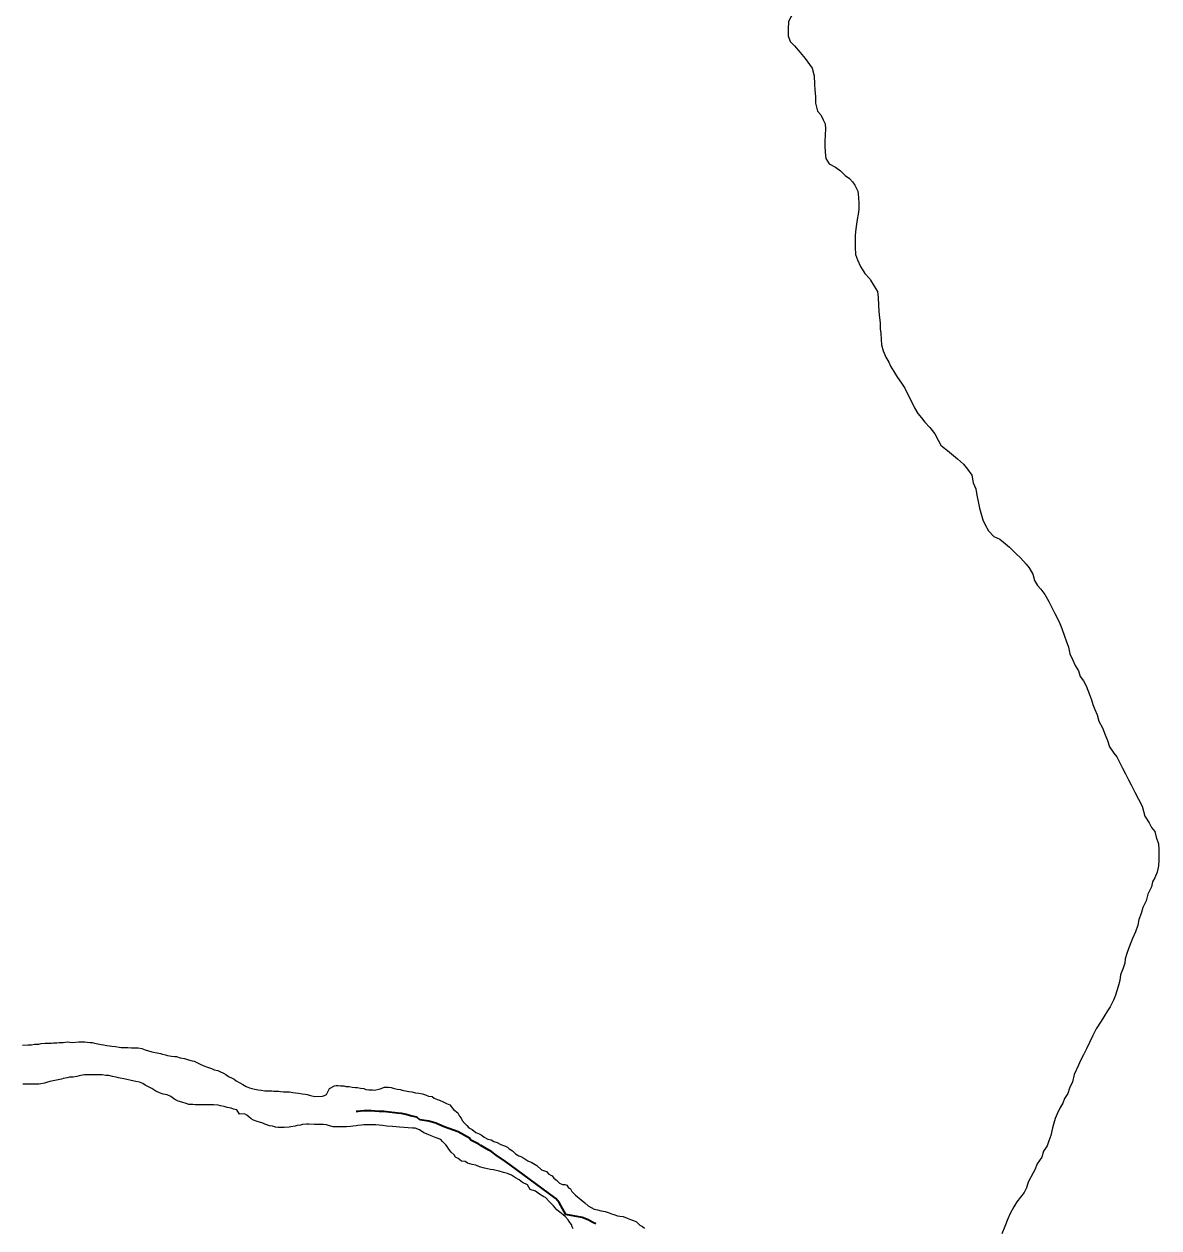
# Model space of a CAD drawing. Extents: x 553962 to 842807, y 8883888 to 9032388.
# Drawn here: x 591073 to 593554, y 8906814 to 8909445 of the extents above; entities that cross this region are included whole.
import ezdxf

# ---------------------------------------------------------------- set-up
doc = ezdxf.new("R2010")
doc.units = 0
doc.header["$LTSCALE"] = 160
doc.linetypes.add('LONG_DASH_SHORT_DASH', pattern=[9.9, 6, -1.2, 1.5, -1.2])
doc.layers.add('6', color=7, linetype='Continuous', lineweight=13)

msp = doc.modelspace()

# ---------------------------------------------------------------- linework, layer by layer
at = {"layer": '6'}
for points in [[(592821.2, 8909595.4), (592817.1, 8909579.7), (592811, 8909567.2), (592807, 8909555.7), (592800.9, 8909542.2), (592796.8, 8909532.8), (592791.8, 8909523.3), (592781.2, 8909508.3), (592776.2, 8909499.8), (592770.1, 8909491.9), (592764.1, 8909482.9), (592757.1, 8909474.4), (592749.5, 8909460.9), (592744.4, 8909450.5), (592743.8, 8909435), (592743.8, 8909419.4), (592748.2, 8909407.4), (592757.2, 8909397.9), (592770.1, 8909383.3), (592780.6, 8909369.7), (592790.5, 8909357.2), (592795.7, 8909348.7)], [(592821.2, 8909595.4), (592817.1, 8909579.7), (592811, 8909567.2), (592807, 8909555.7), (592800.9, 8909542.2), (592796.8, 8909532.8), (592791.8, 8909523.3), (592781.2, 8909508.3), (592776.2, 8909499.8), (592770.1, 8909491.9), (592764.1, 8909482.9), (592757.1, 8909474.4), (592749.5, 8909460.9), (592744.4, 8909450.5), (592743.8, 8909435), (592743.8, 8909419.4), (592748.2, 8909407.4), (592757.2, 8909397.9), (592770.1, 8909383.3), (592780.6, 8909369.7), (592790.5, 8909357.2), (592795.7, 8909348.7)], [(592795.7, 8909348.7), (592800.4, 8909332.1), (592800.8, 8909314.1), (592801.7, 8909301.1), (592803.2, 8909287.1), (592803.1, 8909272.5), (592807.5, 8909255), (592815, 8909247), (592820.4, 8909235.9), (592824.4, 8909226.9), (592824.8, 8909216.4), (592824.3, 8909203.4), (592823.7, 8909188.9), (592823.7, 8909178.9), (592824.6, 8909165.3), (592826, 8909151.8), (592833, 8909139.8), (592846.9, 8909132.5)], [(592795.7, 8909348.7), (592800.4, 8909332.1), (592800.8, 8909314.1), (592801.7, 8909301.1), (592803.2, 8909287.1), (592803.1, 8909272.5), (592807.5, 8909255), (592815, 8909247), (592820.4, 8909235.9), (592824.4, 8909226.9), (592824.8, 8909216.4), (592824.3, 8909203.4), (592823.7, 8909188.9), (592823.7, 8909178.9), (592824.6, 8909165.3), (592826, 8909151.8), (592833, 8909139.8), (592846.9, 8909132.5)], [(592846.9, 8909132.5), (592858, 8909124.6), (592868, 8909114.6), (592878, 8909107.7), (592884.1, 8909100.8), (592889.3, 8909093), (592896.2, 8909079.9), (592897.2, 8909066.4), (592898.1, 8909053.4), (592898.1, 8909040.9), (592896.5, 8909029.9), (592894.4, 8909017.9), (592892.9, 8909007.9), (592891.8, 8908997.9), (592890.3, 8908983.9), (592889.7, 8908972.9), (592889.7, 8908957.4), (592891.1, 8908941.8), (592895.5, 8908929.8), (592902, 8908915.3), (592911.4, 8908900.2), (592921.8, 8908888.7), (592923.7, 8908885.4)], [(592846.9, 8909132.5), (592858, 8909124.6), (592868, 8909114.6), (592878, 8909107.7), (592884.1, 8909100.8), (592889.3, 8909093), (592896.2, 8909079.9), (592897.2, 8909066.4), (592898.1, 8909053.4), (592898.1, 8909040.9), (592896.5, 8909029.9), (592894.4, 8909017.9), (592892.9, 8909007.9), (592891.8, 8908997.9), (592890.3, 8908983.9), (592889.7, 8908972.9), (592889.7, 8908957.4), (592891.1, 8908941.8), (592895.5, 8908929.8), (592902, 8908915.3), (592911.4, 8908900.2), (592921.8, 8908888.7), (592923.7, 8908885.4)], [(592923.7, 8908885.4), (592931.3, 8908872.1), (592938.7, 8908860.6), (592940.2, 8908848), (592941.1, 8908831), (592941.5, 8908817), (592943, 8908803), (592944.4, 8908792.5), (592944.8, 8908779.5), (592945.8, 8908768.9), (592946.7, 8908755.9), (592947.7, 8908743.9), (592951.1, 8908730.9), (592957, 8908717.3), (592963.5, 8908706.3), (592967.5, 8908697.3), (592974.4, 8908686.2), (592982.8, 8908672.7), (592991.3, 8908660.6), (592998.8, 8908649.6), (593006.2, 8908634), (593013.1, 8908620), (593020.1, 8908606.4), (593027, 8908594.4), (593035, 8908584.3), (593042.4, 8908574.8), (593053.4, 8908563.7), (593064.3, 8908549.7), (593071.3, 8908536.1), (593077.2, 8908524.6), (593082.5, 8908520.3), (593092.3, 8908513.4), (593092.3, 8908513.4), (593113.8, 8908494.8), (593126.6, 8908483), (593135.4, 8908472.2), (593145.2, 8908459.5), (593148.2, 8908442.8), (593154.1, 8908429.1), (593156, 8908415.4), (593159, 8908401.7), (593161.6, 8908387), (593164.6, 8908377), (593169.5, 8908361.5), (593173.5, 8908352.4), (593181.4, 8908337.9), (593193.3, 8908325.3), (593206.3, 8908319.2), (593214.3, 8908312.7), (593227.2, 8908302.1), (593241.2, 8908288.1), (593251.7, 8908278.5), (593264.1, 8908264.9), (593270.6, 8908256.9), (593278.5, 8908242.8), (593281.9, 8908228.8), (593288.4, 8908218.2), (593296.1, 8908210), (593304.7, 8908198.3), (593313.4, 8908183.5), (593320.8, 8908168.6), (593327, 8908156.9), (593332.6, 8908145.8), (593337.5, 8908135.2), (593341.8, 8908124.1), (593348, 8908107.4), (593351.1, 8908096.9), (593356.7, 8908083.3), (593359.7, 8908068.8), (593366.2, 8908055.2), (593371.1, 8908043.2), (593378.1, 8908031.4), (593382, 8908019.2), (593389.2, 8908009.7), (593395.4, 8907998.6), (593402.6, 8907980.2), (593407.1, 8907968.6), (593409.8, 8907958), (593414.3, 8907946.9), (593419.3, 8907935.2), (593423.2, 8907921.8), (593431, 8907907.4), (593436.5, 8907891.8), (593441.6, 8907879.6), (593446.3, 8907865.6), (593455.8, 8907851.6), (593462.2, 8907844), (593474.6, 8907818.9), (593481.1, 8907806.4), (593488, 8907793.4), (593493.5, 8907782.3), (593501.9, 8907766.8), (593517.3, 8907735.7), (593520.2, 8907725.1), (593523.7, 8907714.1), (593533.1, 8907699.6), (593538.1, 8907689), (593545, 8907680.5), (593548.5, 8907667.9), (593553.4, 8907653.4), (593553.6, 8907651)], [(592923.7, 8908885.4), (592931.3, 8908872.1), (592938.7, 8908860.6), (592940.2, 8908848), (592941.1, 8908831), (592941.5, 8908817), (592943, 8908803), (592944.4, 8908792.5), (592944.8, 8908779.5), (592945.8, 8908768.9), (592946.7, 8908755.9), (592947.7, 8908743.9), (592951.1, 8908730.9), (592957, 8908717.3), (592963.5, 8908706.3), (592967.5, 8908697.3), (592974.4, 8908686.2), (592982.8, 8908672.7), (592991.3, 8908660.6), (592998.8, 8908649.6), (593006.2, 8908634), (593013.1, 8908620), (593020.1, 8908606.4), (593027, 8908594.4), (593035, 8908584.3), (593042.4, 8908574.8), (593053.4, 8908563.7), (593064.3, 8908549.7), (593071.3, 8908536.1), (593077.2, 8908524.6), (593082.5, 8908520.3), (593092.3, 8908513.4), (593092.3, 8908513.4), (593113.8, 8908494.8), (593126.6, 8908483), (593135.4, 8908472.2), (593145.2, 8908459.5), (593148.2, 8908442.8), (593154.1, 8908429.1), (593156, 8908415.4), (593159, 8908401.7), (593161.6, 8908387), (593164.6, 8908377), (593169.5, 8908361.5), (593173.5, 8908352.4), (593181.4, 8908337.9), (593193.3, 8908325.3), (593206.3, 8908319.2), (593214.3, 8908312.7), (593227.2, 8908302.1), (593241.2, 8908288.1), (593251.7, 8908278.5), (593264.1, 8908264.9), (593270.6, 8908256.9), (593278.5, 8908242.8), (593281.9, 8908228.8), (593288.4, 8908218.2), (593296.1, 8908210), (593304.7, 8908198.3), (593313.4, 8908183.5), (593320.8, 8908168.6), (593327, 8908156.9), (593332.6, 8908145.8), (593337.5, 8908135.2), (593341.8, 8908124.1), (593348, 8908107.4), (593351.1, 8908096.9), (593356.7, 8908083.3), (593359.7, 8908068.8), (593366.2, 8908055.2), (593371.1, 8908043.2), (593378.1, 8908031.4), (593382, 8908019.2), (593389.2, 8908009.7), (593395.4, 8907998.6), (593402.6, 8907980.2), (593407.1, 8907968.6), (593409.8, 8907958), (593414.3, 8907946.9), (593419.3, 8907935.2), (593423.2, 8907921.8), (593431, 8907907.4), (593436.5, 8907891.8), (593441.6, 8907879.6), (593446.3, 8907865.6), (593455.8, 8907851.6), (593462.2, 8907844), (593474.6, 8907818.9), (593481.1, 8907806.4), (593488, 8907793.4), (593493.5, 8907782.3), (593501.9, 8907766.8), (593517.3, 8907735.7), (593520.2, 8907725.1), (593523.7, 8907714.1), (593533.1, 8907699.6), (593538.1, 8907689), (593545, 8907680.5), (593548.5, 8907667.9), (593553.4, 8907653.4), (593553.6, 8907651)], [(593553.6, 8907651), (593554.3, 8907643.4), (593554.2, 8907617.9), (593553.7, 8907605.4), (593550.1, 8907591.4), (593545.5, 8907579.4), (593540.5, 8907570.4), (593538.4, 8907559.4), (593530.3, 8907543.4), (593526.3, 8907528.9), (593519.2, 8907514), (593515.1, 8907501), (593510.6, 8907488), (593508.5, 8907476), (593503.4, 8907461.5), (593496.4, 8907446.5), (593488.3, 8907426.5), (593484.2, 8907414.1), (593480.1, 8907402.1), (593479.6, 8907392.6), (593476, 8907382.1), (593470.5, 8907367.1), (593468.9, 8907354.6), (593464.8, 8907341.6), (593459.2, 8907323.1), (593455.2, 8907312.1), (593447.6, 8907297.1), (593441.6, 8907288.2), (593433.5, 8907275.2), (593428, 8907266.2), (593416.9, 8907249.2), (593409.3, 8907233.3), (593402.7, 8907219.3), (593396.1, 8907205.8), (593389.1, 8907192.3), (593383, 8907179.9), (593378.4, 8907170)], [(593553.6, 8907651), (593554.3, 8907643.4), (593554.2, 8907617.9), (593553.7, 8907605.4), (593550.1, 8907591.4), (593545.5, 8907579.4), (593540.5, 8907570.4), (593538.4, 8907559.4), (593530.3, 8907543.4), (593526.3, 8907528.9), (593519.2, 8907514), (593515.1, 8907501), (593510.6, 8907488), (593508.5, 8907476), (593503.4, 8907461.5), (593496.4, 8907446.5), (593488.3, 8907426.5), (593484.2, 8907414.1), (593480.1, 8907402.1), (593479.6, 8907392.6), (593476, 8907382.1), (593470.5, 8907367.1), (593468.9, 8907354.6), (593464.8, 8907341.6), (593459.2, 8907323.1), (593455.2, 8907312.1), (593447.6, 8907297.1), (593441.6, 8907288.2), (593433.5, 8907275.2), (593428, 8907266.2), (593416.9, 8907249.2), (593409.3, 8907233.3), (593402.7, 8907219.3), (593396.1, 8907205.8), (593389.1, 8907192.3), (593383, 8907179.9), (593378.4, 8907170)], [(591069.2, 8907213.2), (591081.7, 8907214.1), (591089.2, 8907214.5), (591095.7, 8907215.5), (591104.7, 8907215.9), (591110.2, 8907216.9), (591118.8, 8907217.8), (591122.8, 8907217.8), (591132.3, 8907217.8), (591136.8, 8907218.2), (591144.3, 8907218.7), (591149.3, 8907219.1), (591157.8, 8907219.6), (591166.8, 8907220.5), (591178.8, 8907219.4), (591192.3, 8907220.9), (591196.3, 8907220.8), (591200.8, 8907220.8), (591205.8, 8907220.8), (591210.3, 8907220.2), (591217.3, 8907219.2), (591221.8, 8907219.2), (591226.8, 8907217.6), (591233.8, 8907216.1), (591241.3, 8907215), (591246.3, 8907214), (591253.8, 8907212.9), (591259.8, 8907211.9), (591264.3, 8907211.4)], [(591264.3, 8907211.4), (591272.3, 8907210.3), (591280.3, 8907209.3), (591285.3, 8907208.7), (591292.8, 8907208.7), (591299.3, 8907208.1), (591307.3, 8907207.6), (591313.8, 8907207.5), (591318.3, 8907207.5), (591322.3, 8907207.5), (591330.3, 8907205.9), (591337.2, 8907203.4), (591344.7, 8907200.8), (591351.7, 8907198.8), (591359.2, 8907197.7), (591363.7, 8907196.7), (591370.7, 8907195.6), (591375.2, 8907193.6), (591381.7, 8907192.6), (591386.2, 8907191), (591394.7, 8907189.5), (591402.2, 8907188.4), (591406.2, 8907188.4), (591414.2, 8907185.8), (591423.6, 8907184.3), (591432.1, 8907181.2), (591440.1, 8907179.2), (591444.6, 8907178.6), (591452.1, 8907175.1), (591457.6, 8907172), (591466, 8907168.5), (591473.5, 8907165.4), (591482.5, 8907162.4), (591488, 8907159.8), (591496, 8907157.8), (591501, 8907155.7), (591508.4, 8907152.2), (591513.9, 8907149.6), (591519.9, 8907145.1), (591527.4, 8907141.5), (591531.8, 8907139.5), (591536.8, 8907135.5), (591544.3, 8907130.9), (591550.8, 8907127.4), (591558.2, 8907122.8), (591565.7, 8907120.2), (591570.7, 8907118.7), (591577.2, 8907117.2), (591584.7, 8907116.1), (591591.2, 8907115.1), (591599.2, 8907114), (591605.7, 8907113.5), (591609.7, 8907113.4), (591614.2, 8907113.4), (591618.7, 8907112.9), (591624.7, 8907112.8), (591628.7, 8907112.8), (591633.2, 8907112.3), (591639.7, 8907111.7), (591646.2, 8907111.2), (591653.2, 8907111.2), (591660.2, 8907110.1), (591666.2, 8907109.6), (591672.7, 8907108.5), (591680.7, 8907107), (591687.2, 8907106.4), (591691.7, 8907105.4), (591698.7, 8907103.8), (591708.6, 8907101.3), (591725.2, 8907101.7), (591729.7, 8907103.5), (591734.2, 8907105.6), (591740.8, 8907118.6), (591751.3, 8907124.5), (591755.3, 8907125.5), (591759.3, 8907125.5), (591764.8, 8907124.9), (591771.8, 8907124.4), (591776.3, 8907123.4), (591783.3, 8907122.8), (591789.8, 8907121.8), (591797.3, 8907121.2), (591801.8, 8907120.7), (591808.3, 8907119.6), (591815.3, 8907118.6), (591819.8, 8907116.6), (591826.3, 8907115.5), (591830.3, 8907115.5), (591834.8, 8907115.5), (591838.8, 8907115.4), (591851.3, 8907117.9), (591860.9, 8907121.8), (591864.9, 8907121.8), (591869.4, 8907121.7), (591875.4, 8907120.7), (591879.8, 8907119.2), (591888.3, 8907117.6), (591895.3, 8907116.6), (591899.8, 8907115), (591906.8, 8907114), (591913.8, 8907112.4)], [(591460.4, 8907082.9), (591455.9, 8907082.9), (591446.9, 8907083), (591441.4, 8907083.5), (591432.9, 8907084.1), (591426.9, 8907085.6), (591417.4, 8907089.2), (591409.4, 8907090.7), (591402, 8907094.8), (591393.5, 8907101.4), (591385.5, 8907104.9), (591376.5, 8907106), (591369.1, 8907109), (591361.1, 8907113.1), (591352.1, 8907118.7), (591344.6, 8907122.7), (591337.2, 8907126.3), (591332.2, 8907129.8), (591324.7, 8907132.9), (591316.7, 8907134.4), (591306.7, 8907136), (591294.2, 8907139.1), (591279.3, 8907142.2), (591273.8, 8907143.7), (591265.8, 8907144.8), (591258.3, 8907146.8), (591251.3, 8907147.4), (591243.3, 8907148.4), (591238.8, 8907148.4), (591231.3, 8907148.5), (591227.3, 8907148.5), (591220.3, 8907148.6), (591212.8, 8907148.6), (591204.8, 8907148.7), (591200.3, 8907147.7), (591192.8, 8907146.2), (591188.2, 8907145.3), (591180.2, 8907143.8), (591171.7, 8907143.4), (591166.7, 8907141.9), (591158.2, 8907140.5), (591154.2, 8907139), (591147.2, 8907138), (591143.2, 8907137.1), (591136.2, 8907135.6), (591129.1, 8907134.2), (591121.6, 8907131.7), (591117.6, 8907130.2), (591109.6, 8907129.3), (591105.1, 8907128.3), (591098.1, 8907128.3), (591089.1, 8907128.4), (591083.1, 8907128.4), (591074.6, 8907128.5), (591070.1, 8907128)], [(593378.4, 8907170), (593368.8, 8907149.4), (593365.3, 8907133.4), (593358.7, 8907119.4), (593355.1, 8907107.9), (593347.6, 8907097), (593344, 8907086.5), (593337.5, 8907075.5), (593331.4, 8907063.5), (593327.3, 8907053.5), (593321.8, 8907033.1), (593318.2, 8907016.1), (593313.6, 8907004.1), (593309.6, 8906993.6), (593302, 8906981.6), (593297.9, 8906968.6), (593288.3, 8906954.2), (593282.8, 8906941.2), (593279.1, 8906934.2)], [(593378.4, 8907170), (593368.8, 8907149.4), (593365.3, 8907133.4), (593358.7, 8907119.4), (593355.1, 8907107.9), (593347.6, 8907097), (593344, 8907086.5), (593337.5, 8907075.5), (593331.4, 8907063.5), (593327.3, 8907053.5), (593321.8, 8907033.1), (593318.2, 8907016.1), (593313.6, 8907004.1), (593309.6, 8906993.6), (593302, 8906981.6), (593297.9, 8906968.6), (593288.3, 8906954.2), (593282.8, 8906941.2), (593279.1, 8906934.2)], [(591913.8, 8907112.4), (591920.8, 8907111.4), (591928.8, 8907109.3), (591935.8, 8907108.3), (591943.8, 8907107.2), (591950.3, 8907105.2), (591956.8, 8907102.1), (591964.8, 8907101.1), (591969.2, 8907097.6), (591976.7, 8907094.5), (591981.2, 8907093.5), (591989.2, 8907089.9), (591996.7, 8907086.3), (592003.6, 8907082.8), (592011.6, 8907073.2), (592021.5, 8907065.2), (592024.5, 8907058.1), (592028.4, 8907053.6), (592030.4, 8907048.6), (592036.3, 8907042), (592040.8, 8907038), (592045.3, 8907033), (592052.7, 8907028.9), (592060.7, 8907022.8), (592067.7, 8907019.3), (592074.7, 8907015.7), (592079.1, 8907012.2), (592087.1, 8907008.1), (592094.1, 8907006.6), (592099.6, 8907003.1), (592107.1, 8907000.5), (592114, 8906996.9), (592118.5, 8906994.9), (592125.5, 8906992.4), (592130, 8906990.8), (592133.5, 8906986.8), (592140.9, 8906982.2), (592147.4, 8906975.7), (592154.3, 8906971.7), (592158.8, 8906970.1), (592165.3, 8906966.6), (592169.8, 8906963.5), (592174.3, 8906960.5), (592182.8, 8906956.9), (592194.2, 8906950.3), (592204.1, 8906941.3), (592215.1, 8906937.2), (592220.1, 8906931.2), (592227.1, 8906927.6), (592231, 8906922.6), (592237, 8906918.5), (592243.4, 8906912), (592250.4, 8906908.9), (592254.9, 8906908.9), (592259.4, 8906907.4), (592262.9, 8906901.8), (592267.3, 8906899.8), (592270.8, 8906893.3), (592278.8, 8906885.7), (592291.2, 8906875.1), (592298.6, 8906869.1), (592306.1, 8906862), (592312.6, 8906858.9), (592319.5, 8906854.9), (592326.5, 8906853.3), (592334.5, 8906851.3), (592343, 8906850.2), (592350, 8906847.7), (592357.5, 8906845.1), (592362, 8906843.6), (592370.5, 8906840.5), (592375.4, 8906839.5), (592382.4, 8906838.9), (592391.4, 8906835.4), (592398.9, 8906832.3), (592405.4, 8906830.3), (592411.9, 8906827.2), (592418.8, 8906820.2), (592424.8, 8906817.1), (592429.3, 8906813.6)], [(592199.9, 8906887.9), (592190.9, 8906894), (592179.5, 8906898), (592173.2, 8906908.5), (592162.8, 8906913.3), (592155.3, 8906918.8), (592147, 8906923.6), (592138.8, 8906929.2), (592129.8, 8906933.3), (592120.8, 8906935.3), (592120.8, 8906935.3), (592111.2, 8906938.1), (592099.5, 8906940.8), (592092.3, 8906941.7), (592079.3, 8906944.3), (592068.3, 8906947.8), (592060.8, 8906950.9), (592052.3, 8906952.5), (592042.3, 8906955.5), (592036.9, 8906959.1), (592028.9, 8906960.1), (592021.9, 8906965.7), (592015.9, 8906968.7), (592013, 8906973.8), (592006.5, 8906979.8), (592001.6, 8906986.3), (591998.1, 8906991.9), (591994.6, 8906995.9), (591987.7, 8907003), (591983.7, 8907007), (591973.5, 8907011), (591963.2, 8907015.2), (591956.6, 8907018.5), (591947.1, 8907022.1), (591937.2, 8907028.7), (591927.7, 8907031.7), (591922.2, 8907032.3), (591912.7, 8907032.8), (591903.7, 8907033.4), (591893.7, 8907034), (591878.2, 8907035.6), (591866.2, 8907036.6), (591856.2, 8907037.7), (591849.2, 8907038.8), (591841.7, 8907039.3), (591834.7, 8907039.4), (591830.2, 8907039.4), (591823.2, 8907039.4), (591815.7, 8907039), (591810.7, 8907038.5), (591802.7, 8907038.1), (591798.7, 8907037.1), (591791.7, 8907036.6), (591786.2, 8907035.7), (591777.7, 8907035.2), (591770.7, 8907034.8), (591761.7, 8907034.8), (591756.2, 8907034.9), (591752.2, 8907034.9), (591748.2, 8907034.9), (591740.7, 8907037), (591733.7, 8907039), (591727.2, 8907040.1), (591707.7, 8907040.1), (591695.7, 8907040.8), (591690.2, 8907040.8), (591681.7, 8907040.4), (591677.2, 8907038.9), (591670.1, 8907037.9), (591665.1, 8907036.5), (591656.1, 8907035), (591652.1, 8907034.1), (591641.6, 8907033.6), (591633.1, 8907033.7), (591628.6, 8907033.7), (591622.1, 8907034.2), (591615.6, 8907036.3), (591609.6, 8907037.3), (591603.6, 8907039.4), (591599.1, 8907040.9), (591594.6, 8907042.9), (591587.7, 8907045.5), (591582.2, 8907046.5), (591574.7, 8907049.6), (591569.2, 8907052.6), (591564.2, 8907056.7), (591559.8, 8907060.2), (591554.8, 8907063.2), (591543.8, 8907062.8), (591537.8, 8907071.9), (591530.3, 8907073.9), (591525.4, 8907075.4), (591516.9, 8907077), (591509.9, 8907079.6), (591502.4, 8907081.1), (591497.4, 8907082.6), (591486.9, 8907082.7), (591479.9, 8907082.8), (591471.9, 8907082.8), (591467.9, 8907082.8), (591460.4, 8907082.9)], [(593279.1, 8906934.2), (593268.6, 8906913.7), (593264.6, 8906901.7), (593259.5, 8906891.2), (593251.5, 8906881.3), (593243.9, 8906871.3), (593236.9, 8906859.8), (593229.3, 8906845.8), (593224.2, 8906833.9), (593217.1, 8906816.9), (593211.1, 8906801.4)], [(593279.1, 8906934.2), (593268.6, 8906913.7), (593264.6, 8906901.7), (593259.5, 8906891.2), (593251.5, 8906881.3), (593243.9, 8906871.3), (593236.9, 8906859.8), (593229.3, 8906845.8), (593224.2, 8906833.9), (593217.1, 8906816.9), (593211.1, 8906801.4)], [(592273.2, 8906812.1), (592271.2, 8906816.7), (592269.8, 8906821.7), (592266.3, 8906825.7), (592262.8, 8906831.7), (592255.9, 8906838.8), (592251.4, 8906842.8), (592244, 8906848.4), (592238, 8906853.9), (592230.3, 8906862.4), (592230.3, 8906862.4), (592222.7, 8906870), (592212.9, 8906880.5), (592208.9, 8906882.3), (592199.9, 8906887.9)]]:
    msp.add_lwpolyline(points, dxfattribs=at)
at = {"layer": '6', "linetype": 'LONG_DASH_SHORT_DASH', "lineweight": 35}
for points in [[(591931.8, 8907056.2), (591917.8, 8907059.2), (591908.3, 8907061.8), (591898.3, 8907064.3), (591889.3, 8907064.9), (591864.9, 8907068), (591859.4, 8907068.6), (591849.4, 8907068.6), (591839.4, 8907069.2), (591831.4, 8907069.7), (591826.9, 8907069.7), (591820.9, 8907069.8), (591816.4, 8907069.8), (591808.4, 8907069.3), (591803.4, 8907068.3), (591798.5, 8907068.2)], [(592323.3, 8906822.7), (592316.2, 8906825.9), (592306.3, 8906832), (592292.8, 8906836.5), (592257.4, 8906843.7), (592243, 8906869.3), (592235.6, 8906878.4), (592135.6, 8906952), (592125.6, 8906959), (592105.2, 8906973.2), (592095.3, 8906980.2), (592089.3, 8906983.8), (592071.4, 8906993.9), (592066.9, 8906996.9), (592049.4, 8907005.5), (592046.5, 8907010), (592022.1, 8907024.2), (591991.6, 8907035.3), (591973.2, 8907042.9), (591957.7, 8907047.5), (591938.2, 8907050.6), (591931.8, 8907056.2)]]:
    msp.add_lwpolyline(points, dxfattribs=at)

doc.saveas('drawing.dxf')
